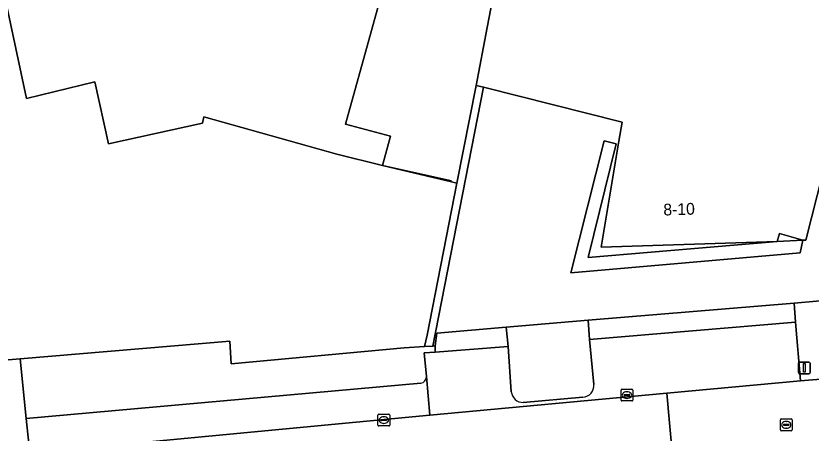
# Model space of a CAD drawing. Extents: x 160554 to 161248, y 385329 to 386506.
# Drawn here: x 160851.5 to 160919, y 385613.2 to 385648.7 of the extents above; entities that cross this region are included whole.
import ezdxf

# ---------------------------------------------------------------- set-up
doc = ezdxf.new("R2010")
doc.units = 0
for name, color, linetype in [('IMGEO_Erf', 7, 'Continuous'), ('IMGEO_Groenvoorziening', 7, 'Continuous'), ('IMGEO_Haag', 7, 'Continuous'), ('IMGEO_Hek', 7, 'Continuous'), ('IMGEO_Kolk', 7, 'Continuous'), ('IMGEO_Lichtmast', 7, 'Continuous'), ('IMGEO_Pand', 7, 'Continuous'), ('IMGEO_Pand_nummerreeks', 7, 'Continuous'), ('IMGEO_Parkeervlak_open', 7, 'Continuous'), ('IMGEO_Rijbaan_lokaal_open', 7, 'Continuous'), ('IMGEO_Rioolput', 7, 'Continuous'), ('IMGEO_Voetpad_open', 7, 'Continuous')]:
    doc.layers.add(name, color=color, linetype=linetype)

msp = doc.modelspace()

# ---------------------------------------------------------------- linework, layer by layer
at = {"layer": 'IMGEO_Erf'}
msp.add_lwpolyline([(160931.083, 385632.511), (160920.042, 385635.315), (160918.595, 385629.612), (160918.347, 385629.608), (160918.113, 385628.534), (160898.634, 385626.835), (160901.455, 385638.062), (160902.49, 385637.814), (160900.11, 385628.138), (160916.147, 385629.494), (160901.21, 385629.021), (160902.704, 385638.026), (160902.973, 385639.65), (160891.197, 385642.623), (160886.91, 385620.616), (160887.092, 385620.628), (160887.249, 385621.701), (160893.143, 385622.22), (160900.084, 385622.804), (160917.608, 385624.258), (160925.188, 385624.948), (160928.976, 385625.211)], close=True, dxfattribs=at)
at = {"layer": 'IMGEO_Groenvoorziening'}
msp.add_lwpolyline([(160891.197, 385642.623), (160890.585, 385642.778), (160888.939, 385634.454), (160886.421, 385621.547), (160886.204, 385620.569), (160886.91, 385620.616)], close=True, dxfattribs=at)
at = {"layer": 'IMGEO_Haag'}
msp.add_lwpolyline([(160891.197, 385642.623), (160890.585, 385642.778), (160888.939, 385634.454), (160886.421, 385621.547), (160886.204, 385620.569), (160886.91, 385620.616)], close=True, dxfattribs=at)
at = {"layer": 'IMGEO_Hek'}
msp.add_lwpolyline([(160888.491, 385634.673), (160882.614, 385635.957)], dxfattribs=at)
at = {"layer": 'IMGEO_Kolk'}
for p, q in [((160902.892, 385616.022), (160902.892, 385616.874)), ((160902.967, 385616.948), (160903.819, 385616.948)), ((160903.151, 385616.442), (160903.151, 385616.454)), ((160903.589, 385616.405), (160903.191, 385616.405)), ((160903.194, 385616.491), (160903.592, 385616.491)), ((160903.38, 385616.728), (160903.405, 385616.728)), ((160903.635, 385616.454), (160903.635, 385616.442)), ((160903.893, 385616.874), (160903.893, 385616.022)), ((160903.819, 385615.948), (160902.967, 385615.948)), ((160903.403, 385616.168), (160903.378, 385616.168)), ((160882.235, 385613.896), (160882.235, 385614.748)), ((160882.31, 385614.822), (160883.162, 385614.822)), ((160882.494, 385614.316), (160882.494, 385614.328)), ((160882.932, 385614.279), (160882.534, 385614.279)), ((160882.537, 385614.365), (160882.935, 385614.365)), ((160882.723, 385614.602), (160882.748, 385614.602)), ((160882.978, 385614.328), (160882.978, 385614.316)), ((160883.236, 385614.748), (160883.236, 385613.896)), ((160883.162, 385613.822), (160882.31, 385613.822)), ((160882.746, 385614.042), (160882.721, 385614.042))]:
    msp.add_line(p, q, dxfattribs=at)
for points in [[(160902.892, 385616.022), (160902.892, 385616.874)], [(160902.967, 385616.948), (160903.819, 385616.948)], [(160903.893, 385616.874), (160903.893, 385616.022)], [(160903.819, 385615.948), (160902.967, 385615.948)], [(160882.235, 385613.896), (160882.235, 385614.748)], [(160882.31, 385614.822), (160883.162, 385614.822)], [(160883.236, 385614.748), (160883.236, 385613.896)], [(160883.162, 385613.822), (160882.31, 385613.822)]]:
    msp.add_lwpolyline(points, dxfattribs=at)
for centre, radius, start, end in [((160902.969, 385616.872), 0.0765, 91.55205, 178.44795), ((160902.969, 385616.872), 0.0765, 91.55205, 178.44795), ((160903.191, 385616.451), 0.0403, 85.87752, 175.75265), ((160903.188, 385616.441), 0.0366, 178.93798, 274.71019), ((160903.592, 385616.448), 0.043, 264.86636, 352.45326), ((160903.596, 385616.453), 0.0386, 1.73085, 96.63898), ((160903.817, 385616.872), 0.0765, 1.55205, 88.44795), ((160903.817, 385616.872), 0.0765, 1.55205, 88.44795), ((160902.969, 385616.024), 0.0765, 181.55205, 268.44795), ((160902.969, 385616.024), 0.0765, 181.55205, 268.44795), ((160903.817, 385616.024), 0.0765, 271.55205, 358.44795), ((160903.817, 385616.024), 0.0765, 271.55205, 358.44795), ((160882.312, 385614.746), 0.0765, 91.55205, 178.44795), ((160882.312, 385614.746), 0.0765, 91.55205, 178.44795), ((160882.534, 385614.325), 0.0403, 85.87752, 175.75265), ((160882.531, 385614.315), 0.0366, 178.93798, 274.71019), ((160882.935, 385614.322), 0.043, 264.86636, 352.45326), ((160882.939, 385614.327), 0.0386, 1.73085, 96.63898), ((160883.16, 385614.746), 0.0765, 1.55205, 88.44795), ((160883.16, 385614.746), 0.0765, 1.55205, 88.44795), ((160882.312, 385613.898), 0.0765, 181.55205, 268.44795), ((160882.312, 385613.898), 0.0765, 181.55205, 268.44795), ((160883.16, 385613.898), 0.0765, 271.55205, 358.44795), ((160883.16, 385613.898), 0.0765, 271.55205, 358.44795)]:
    msp.add_arc(centre, radius, start, end, dxfattribs=at)
for centre, major_axis, ratio, start_param, end_param in [((160903.379, 385616.448), (-0.387, 0.002), 0.722429, 4.712389, 7.853982), ((160903.404, 385616.448), (-0.39, 0.002), 0.717154, 1.570796, 4.712389), ((160882.722, 385614.322), (-0.387, 0.002), 0.722429, 4.712389, 7.853982), ((160882.747, 385614.322), (-0.39, 0.002), 0.717154, 1.570796, 4.712389)]:
    msp.add_ellipse(centre, major_axis=major_axis, ratio=ratio, start_param=start_param, end_param=end_param, dxfattribs=at)
at = {"layer": 'IMGEO_Lichtmast'}
for p, q in [((160917.963, 385618.36), (160917.963, 385619.16)), ((160917.963, 385619.16), (160917.963, 385618.36)), ((160918.063, 385619.26), (160918.853, 385619.26)), ((160918.853, 385619.26), (160918.063, 385619.26)), ((160918.953, 385619.16), (160918.953, 385618.36)), ((160918.953, 385618.36), (160918.953, 385619.16)), ((160918.853, 385618.26), (160918.063, 385618.26)), ((160918.063, 385618.26), (160918.853, 385618.26))]:
    msp.add_line(p, q, dxfattribs=at)
msp.add_lwpolyline([(160918.383, 385619.135), (160918.533, 385619.135), (160918.533, 385618.385), (160918.383, 385618.385), (160918.383, 385619.135)], dxfattribs=at)
for centre, start, end in [((160918.063, 385619.16), 90, 180), ((160918.063, 385619.16), 90, 180), ((160918.853, 385619.16), 0, 90), ((160918.853, 385619.16), 360, 90), ((160918.063, 385618.36), 180, 270), ((160918.063, 385618.36), 180, 270), ((160918.853, 385618.36), 270, 0), ((160918.853, 385618.36), 270, 0)]:
    msp.add_arc(centre, 0.1, start, end, dxfattribs=at)
at = {"layer": 'IMGEO_Pand'}
for points in [[(160886.253, 385663.911), (160877.848, 385666.443), (160875.046, 385667.287), (160836.882, 385676.206), (160831.957, 385677.464), (160837.913, 385649.731), (160850.09, 385652.328), (160852.372, 385641.675), (160858.199, 385643.077), (160859.358, 385637.818), (160867.321, 385639.572), (160867.447, 385640.094), (160878.759, 385636.941), (160882.614, 385635.957), (160883.291, 385638.462), (160879.468, 385639.494)], [(160938.325, 385656.372), (160938.493, 385657.051), (160930.406, 385659.095), (160928.995, 385653.511), (160921.278, 385655.462), (160922.689, 385661.046), (160900.548, 385666.641), (160899.134, 385661.067), (160894.335, 385662.283), (160891.53, 385647.689), (160890.585, 385642.778), (160891.197, 385642.623), (160902.973, 385639.65), (160902.704, 385638.026), (160901.21, 385629.021), (160916.147, 385629.494), (160916.349, 385630.176), (160918.347, 385629.608), (160918.595, 385629.612), (160920.042, 385635.315), (160931.083, 385632.511), (160931.641, 385632.369), (160932.953, 385637.194)]]:
    msp.add_lwpolyline(points, close=True, dxfattribs=at)
at = {"layer": 'IMGEO_Parkeervlak_open'}
for points in [[(160886.253, 385663.911), (160879.468, 385639.494), (160883.291, 385638.462), (160882.614, 385635.957), (160888.482, 385634.574), (160888.939, 385634.454), (160890.585, 385642.778), (160891.53, 385647.689), (160894.335, 385662.283)], [(160893.565, 385616.735), (160893.305, 385620.57), (160887.092, 385620.098), (160886.169, 385620.028), (160886.36, 385618.018), (160886.64, 385614.737), (160906.791, 385616.603), (160918.126, 385617.653), (160917.707, 385622.647), (160900.2, 385621.179), (160900.568, 385617.356)], [(160899.657, 385616.262), (160894.587, 385615.813)]]:
    msp.add_lwpolyline(points, dxfattribs=at)
for points in [[(160888.939, 385634.454), (160888.482, 385634.574), (160882.614, 385635.957), (160878.759, 385636.941), (160867.447, 385640.094), (160867.321, 385639.572), (160859.358, 385637.818), (160858.199, 385643.077), (160852.372, 385641.675), (160850.09, 385652.328), (160837.913, 385649.731), (160839.871, 385640.501), (160844.423, 385641.532), (160849.453, 385619.331), (160851.846, 385619.534), (160869.645, 385621.043), (160869.77, 385619.11), (160884.468, 385620.454), (160886.204, 385620.569), (160886.421, 385621.547)], [(160916.147, 385629.494), (160900.11, 385628.138), (160902.49, 385637.814), (160901.455, 385638.062), (160898.634, 385626.835), (160918.113, 385628.534), (160918.347, 385629.608)]]:
    msp.add_lwpolyline(points, close=True, dxfattribs=at)
for centre, radius, start, end in [((160899.575, 385617.256), 0.998, 274.70262, 5.72746), ((160894.599, 385616.854), 1.041, 186.57381, 269.31563)]:
    msp.add_arc(centre, radius, start, end, dxfattribs=at)
at = {"layer": 'IMGEO_Rijbaan_lokaal_open'}
msp.add_lwpolyline([(160926.696, 385612.896), (160927.434, 385612.994), (160926.97, 385618.393), (160925.699, 385618.286), (160918.126, 385617.653), (160906.791, 385616.603), (160907.275, 385611.259), (160907.902, 385611.303)], dxfattribs=at)
msp.add_lwpolyline([(160871.578, 385608.044), (160876.64, 385608.535), (160905.88, 385611.113), (160907.275, 385611.259), (160906.791, 385616.603), (160886.64, 385614.737), (160855.368, 385611.764), (160852.666, 385611.53), (160831.052, 385609.652), (160829.274, 385609.552), (160812.695, 385608.034), (160812.515, 385608.009), (160812.984, 385602.775), (160842.289, 385605.408), (160842.631, 385605.434)], close=True, dxfattribs=at)
at = {"layer": 'IMGEO_Rioolput'}
for p, q in [((160916.426, 385613.492), (160916.426, 385614.344)), ((160916.501, 385614.418), (160917.353, 385614.418)), ((160917.427, 385614.344), (160917.427, 385613.492)), ((160916.685, 385613.912), (160916.685, 385613.924)), ((160917.123, 385613.875), (160916.725, 385613.875)), ((160916.728, 385613.961), (160917.126, 385613.961)), ((160916.937, 385613.638), (160916.912, 385613.638)), ((160916.914, 385614.198), (160916.939, 385614.198)), ((160917.169, 385613.924), (160917.169, 385613.912)), ((160917.353, 385613.418), (160916.501, 385613.418))]:
    msp.add_line(p, q, dxfattribs=at)
for points in [[(160916.426, 385613.492), (160916.426, 385614.344)], [(160916.501, 385614.418), (160917.353, 385614.418)], [(160917.427, 385614.344), (160917.427, 385613.492)], [(160917.353, 385613.418), (160916.501, 385613.418)]]:
    msp.add_lwpolyline(points, dxfattribs=at)
for centre, radius, start, end in [((160916.503, 385614.342), 0.0765, 91.55205, 178.44795), ((160916.503, 385614.342), 0.0765, 91.55205, 178.44795), ((160917.351, 385614.342), 0.0765, 1.55205, 88.44795), ((160917.351, 385614.342), 0.0765, 1.55205, 88.44795), ((160916.725, 385613.921), 0.0403, 85.87752, 175.75265), ((160916.722, 385613.911), 0.0366, 178.93798, 274.71019), ((160917.126, 385613.918), 0.043, 264.86636, 352.45326), ((160917.13, 385613.923), 0.0386, 1.73085, 96.63898), ((160916.503, 385613.494), 0.0765, 181.55205, 268.44795), ((160916.503, 385613.494), 0.0765, 181.55205, 268.44795), ((160917.351, 385613.494), 0.0765, 271.55205, 358.44795), ((160917.351, 385613.494), 0.0765, 271.55205, 358.44795)]:
    msp.add_arc(centre, radius, start, end, dxfattribs=at)
for centre, major_axis, ratio, start_param, end_param in [((160916.913, 385613.918), (-0.387, 0.002), 0.722429, 4.712389, 7.853982), ((160916.938, 385613.918), (-0.39, 0.002), 0.717154, 1.570796, 4.712389)]:
    msp.add_ellipse(centre, major_axis=major_axis, ratio=ratio, start_param=start_param, end_param=end_param, dxfattribs=at)
at = {"layer": 'IMGEO_Voetpad_open'}
for points in [[(160918.347, 385629.608), (160916.349, 385630.176), (160916.147, 385629.494)], [(160925.699, 385618.286), (160925.279, 385623.292), (160925.188, 385624.948), (160917.608, 385624.258), (160917.707, 385622.647), (160918.126, 385617.653)], [(160917.608, 385624.258), (160900.084, 385622.804), (160900.2, 385621.179), (160917.707, 385622.647)], [(160893.143, 385622.22), (160887.249, 385621.701), (160887.092, 385620.628), (160887.092, 385620.098), (160893.305, 385620.57)], [(160849.453, 385619.331), (160844.766, 385618.807), (160844.463, 385618.859), (160844.032, 385618.825), (160840.182, 385618.492), (160839.297, 385618.416), (160836.165, 385618.147), (160833.286, 385617.9), (160830.449, 385617.656), (160831.052, 385609.652), (160852.666, 385611.53), (160852.367, 385614.453), (160851.846, 385619.534)]]:
    msp.add_lwpolyline(points, close=True, dxfattribs=at)
for points in [[(160900.568, 385617.356), (160900.2, 385621.179), (160900.084, 385622.804), (160893.143, 385622.22), (160893.305, 385620.57), (160893.565, 385616.735)], [(160886.169, 385620.028), (160887.092, 385620.098), (160887.092, 385620.628), (160886.91, 385620.616), (160886.204, 385620.569), (160884.468, 385620.454), (160869.77, 385619.11), (160869.645, 385621.043), (160851.846, 385619.534), (160852.367, 385614.453), (160885.887, 385617.46)], [(160886.36, 385618.018), (160886.169, 385620.028)], [(160885.887, 385617.46), (160852.367, 385614.453), (160852.666, 385611.53), (160855.368, 385611.764), (160886.64, 385614.737), (160886.36, 385618.018)], [(160894.587, 385615.813), (160899.657, 385616.262)]]:
    msp.add_lwpolyline(points, dxfattribs=at)
for centre, radius, start, end in [((160885.777, 385618.033), 0.584, 280.91149, 358.51461), ((160885.777, 385618.033), 0.584, 280.91149, 358.51461), ((160899.575, 385617.256), 0.998, 274.70262, 5.72746), ((160894.599, 385616.854), 1.041, 186.57381, 269.31563)]:
    msp.add_arc(centre, radius, start, end, dxfattribs=at)

# ---------------------------------------------------------------- texts
at = {"layer": 'IMGEO_Pand_nummerreeks'}
msp.add_text('8-10', height=1, rotation=1.81628, dxfattribs=at).set_placement((160906.5, 385631.71))

doc.saveas('drawing.dxf')
